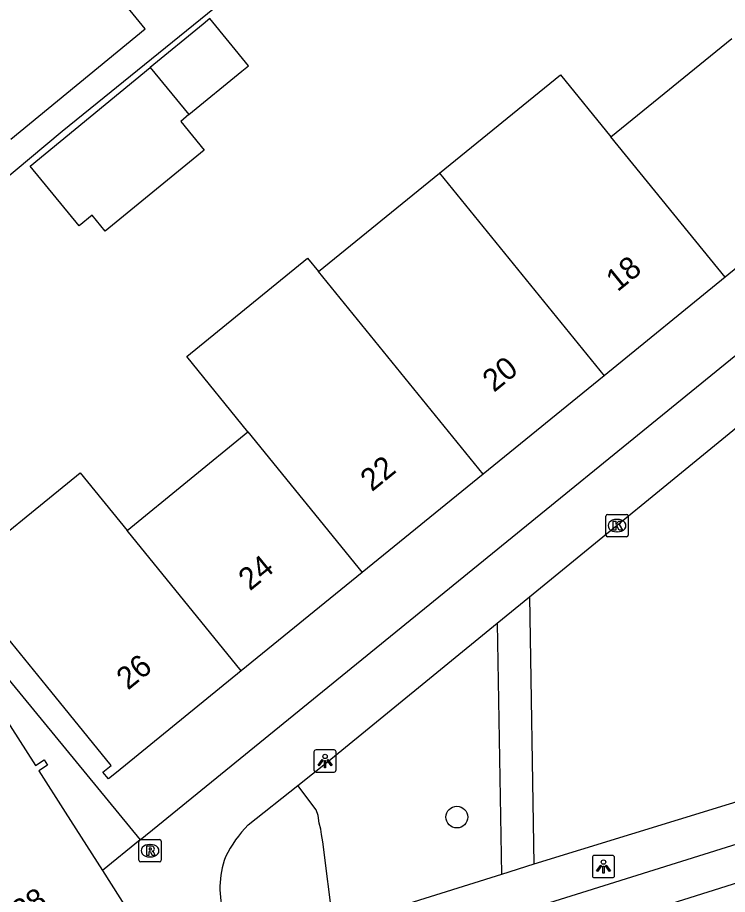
# Model space of a CAD drawing. Extents: x 162532 to 163264, y 381233 to 382042.
# Drawn here: x 162763.15 to 162795.03, y 381932.65 to 381972.01 of the extents above; entities that cross this region are included whole.
import ezdxf

# ---------------------------------------------------------------- set-up
doc = ezdxf.new("R2010")
doc.units = 0
for name, color, linetype in [('IMGEO_Boom', 7, 'Continuous'), ('IMGEO_Groenvoorziening', 7, 'Continuous'), ('IMGEO_Kolk', 7, 'Continuous'), ('IMGEO_Lichtpunt', 7, 'Continuous'), ('IMGEO_Pand', 7, 'Continuous'), ('IMGEO_Pand_nummerreeks', 7, 'Continuous'), ('IMGEO_Rijbaan_lokaal_open', 7, 'Continuous'), ('IMGEO_Rioolput', 7, 'Continuous'), ('IMGEO_Voetpad_gesloten', 7, 'Continuous'), ('IMGEO_Voetpad_open', 7, 'Continuous')]:
    doc.layers.add(name, color=color, linetype=linetype)

msp = doc.modelspace()

# ---------------------------------------------------------------- linework, layer by layer
at = {"layer": 'IMGEO_Boom'}
msp.add_circle((162782.882, 381936.122), 0.489, dxfattribs=at)
at = {"layer": 'IMGEO_Groenvoorziening'}
msp.add_lwpolyline([(162777.331, 381931.33), (162776.857, 381935.006), (162776.804, 381935.343), (162776.769, 381935.573), (162776.698, 381935.856), (162776.645, 381936.193), (162776.556, 381936.441), (162775.737, 381937.535)], dxfattribs=at)
at = {"layer": 'IMGEO_Kolk'}
for p, q in [((162789.649, 381949.705), (162790.501, 381949.705)), ((162789.574, 381948.779), (162789.574, 381949.631)), ((162790.062, 381949.485), (162790.087, 381949.485)), ((162790.575, 381949.631), (162790.575, 381948.779)), ((162790.085, 381948.925), (162790.06, 381948.925)), ((162790.501, 381948.705), (162789.649, 381948.705))]:
    msp.add_line(p, q, dxfattribs=at)
for points in [[(162789.649, 381949.705), (162790.501, 381949.705)], [(162789.574, 381948.779), (162789.574, 381949.631)], [(162789.895, 381949.405), (162790.018, 381949.405), (162790.018, 381949.254), (162790.148, 381949.405), (162790.312, 381949.405), (162790.166, 381949.254), (162790.319, 381949.005), (162790.167, 381949.005), (162790.082, 381949.169), (162790.018, 381949.102), (162790.018, 381949.005), (162789.895, 381949.005), (162789.895, 381949.405)], [(162790.575, 381949.631), (162790.575, 381948.779)], [(162790.501, 381948.705), (162789.649, 381948.705)]]:
    msp.add_lwpolyline(points, dxfattribs=at)
for centre, start, end in [((162789.651, 381949.629), 91.552, 178.448), ((162789.651, 381949.629), 91.552, 178.448), ((162790.499, 381949.629), 1.552, 88.448), ((162790.499, 381949.629), 1.552, 88.448), ((162789.651, 381948.781), 181.552, 268.448), ((162789.651, 381948.781), 181.552, 268.448), ((162790.499, 381948.781), 271.552, 358.448), ((162790.499, 381948.781), 271.552, 358.448)]:
    msp.add_arc(centre, 0.0765, start, end, dxfattribs=at)
for centre, major_axis, ratio, start_param, end_param in [((162790.061, 381949.205), (-0.387, 0.002), 0.722429, 4.712389, 7.853982), ((162790.086, 381949.205), (-0.39, 0.002), 0.717154, 1.570796, 4.712389)]:
    msp.add_ellipse(centre, major_axis=major_axis, ratio=ratio, start_param=start_param, end_param=end_param, dxfattribs=at)
at = {"layer": 'IMGEO_Lichtpunt'}
for p, q in [((162777.366, 381939.141), (162776.558, 381939.141)), ((162777.366, 381939.141), (162776.558, 381939.141)), ((162776.464, 381939.046), (162776.464, 381938.239)), ((162776.464, 381939.046), (162776.464, 381938.239)), ((162777.46, 381938.239), (162777.46, 381939.046)), ((162777.46, 381938.239), (162777.46, 381939.046)), ((162776.558, 381938.145), (162777.366, 381938.145)), ((162776.558, 381938.145), (162777.366, 381938.145)), ((162789.869, 381934.399), (162789.061, 381934.399)), ((162789.869, 381934.399), (162789.061, 381934.399)), ((162788.967, 381934.304), (162788.967, 381933.497)), ((162788.967, 381934.304), (162788.967, 381933.497)), ((162789.963, 381933.497), (162789.963, 381934.304)), ((162789.963, 381933.497), (162789.963, 381934.304)), ((162789.061, 381933.403), (162789.869, 381933.403)), ((162789.061, 381933.403), (162789.869, 381933.403))]:
    msp.add_line(p, q, dxfattribs=at)
for points in [[(162776.838, 381938.71), (162776.877, 381938.682), (162776.689, 381938.42), (162776.651, 381938.447), (162776.838, 381938.71)], [(162777.05, 381938.682), (162777.088, 381938.709), (162777.275, 381938.447), (162777.236, 381938.419), (162777.05, 381938.682)], [(162776.94, 381938.662), (162776.987, 381938.662), (162776.987, 381938.34), (162776.94, 381938.34), (162776.94, 381938.662)], [(162789.341, 381933.968), (162789.38, 381933.94), (162789.192, 381933.678), (162789.154, 381933.705), (162789.341, 381933.968)], [(162789.553, 381933.94), (162789.591, 381933.967), (162789.778, 381933.705), (162789.739, 381933.677), (162789.553, 381933.94)], [(162789.443, 381933.92), (162789.49, 381933.92), (162789.49, 381933.598), (162789.443, 381933.598), (162789.443, 381933.92)]]:
    msp.add_lwpolyline(points, dxfattribs=at)
for centre in [(162776.963, 381938.844), (162789.466, 381934.102)]:
    msp.add_circle(centre, 0.0994, dxfattribs=at)
for centre, start, end in [((162776.558, 381939.046), 90, 180), ((162776.558, 381939.046), 90, 180), ((162777.366, 381939.046), 0, 90), ((162777.366, 381939.046), 0, 90), ((162776.558, 381938.239), 180, 270), ((162776.558, 381938.239), 180, 270), ((162777.366, 381938.239), 270, 0), ((162777.366, 381938.239), 270, 360), ((162789.061, 381934.304), 90, 180), ((162789.061, 381934.304), 90, 180), ((162789.869, 381934.304), 0, 90), ((162789.869, 381934.304), 0, 90), ((162789.061, 381933.497), 180, 270), ((162789.061, 381933.497), 180, 270), ((162789.869, 381933.497), 270, 0), ((162789.869, 381933.497), 270, 360)]:
    msp.add_arc(centre, 0.0946, start, end, dxfattribs=at)
at = {"layer": 'IMGEO_Pand'}
for points in [[(162770.85, 381967.654), (162773.226, 381969.604), (162773.527, 381969.851), (162771.791, 381971.968), (162771.49, 381971.721), (162769.113, 381969.771)], [(162789.793, 381966.66), (162795.223, 381971.077)], [(162770.85, 381967.654), (162770.481, 381967.351), (162771.535, 381966.066), (162767.093, 381962.421), (162766.5, 381963.143), (162765.916, 381962.664), (162763.717, 381965.344), (162769.113, 381969.771)], [(162769.113, 381969.771), (162770.85, 381967.654)], [(162782.1, 381965.026), (162787.53, 381969.442), (162789.793, 381966.66)], [(162794.924, 381960.353), (162789.793, 381966.66)], [(162776.668, 381960.608), (162782.1, 381965.026)], [(162782.1, 381965.026), (162789.494, 381955.936)], [(162800.354, 381964.769), (162794.924, 381960.353)], [(162773.501, 381953.41), (162770.747, 381956.797), (162776.177, 381961.213), (162776.668, 381960.608)], [(162784.062, 381951.519), (162776.668, 381960.608)], [(162794.924, 381960.353), (162789.494, 381955.936)], [(162789.494, 381955.936), (162784.062, 381951.519)], [(162768.07, 381948.993), (162773.501, 381953.41)], [(162773.501, 381953.41), (162778.632, 381947.102)], [(162773.201, 381942.685), (162767.594, 381938.125), (162767.235, 381937.833), (162766.986, 381938.139), (162767.354, 381938.438), (162764.448, 381942.01), (162762.698, 381944.162), (162762.262, 381943.807), (162762.036, 381944.086), (162762.472, 381944.44), (162760.372, 381947.022), (162765.97, 381951.576), (162768.07, 381948.993)], [(162784.062, 381951.519), (162778.632, 381947.102)], [(162773.201, 381942.685), (162768.07, 381948.993)], [(162778.632, 381947.102), (162773.201, 381942.685)], [(162762.092, 381941.031), (162762.235, 381941.122), (162762.474, 381940.756), (162763.956, 381938.433), (162764.353, 381938.686), (162764.504, 381938.449), (162764.107, 381938.196), (162765.288, 381936.344), (162766.961, 381933.722)], [(162766.961, 381933.722), (162768.134, 381931.884), (162768.504, 381932.12), (162768.697, 381931.817), (162768.294, 381931.56)]]:
    msp.add_lwpolyline(points, dxfattribs=at)
at = {"layer": 'IMGEO_Rijbaan_lokaal_open'}
msp.add_lwpolyline([(162805.869, 381936.502), (162799.906, 381934.565), (162784.843, 381929.82)], dxfattribs=at)
at = {"layer": 'IMGEO_Rioolput'}
for p, q in [((162768.601, 381934.187), (162768.601, 381935.039)), ((162768.676, 381935.113), (162769.528, 381935.113)), ((162769.089, 381934.893), (162769.114, 381934.893)), ((162769.602, 381935.039), (162769.602, 381934.187)), ((162769.528, 381934.113), (162768.676, 381934.113)), ((162769.112, 381934.333), (162769.087, 381934.333))]:
    msp.add_line(p, q, dxfattribs=at)
for points in [[(162768.601, 381934.187), (162768.601, 381935.039)], [(162768.676, 381935.113), (162769.528, 381935.113)], [(162769.19, 381934.811), (162768.938, 381934.813), (162768.938, 381934.413)], [(162769.116, 381934.732), (162769.062, 381934.732), (162769.062, 381934.651)], [(162769.602, 381935.039), (162769.602, 381934.187)], [(162768.938, 381934.413), (162769.062, 381934.413), (162769.062, 381934.575), (162769.073, 381934.575)], [(162769.062, 381934.651), (162769.114, 381934.651)], [(162769.12, 381934.546), (162769.191, 381934.413), (162769.331, 381934.413), (162769.266, 381934.539)], [(162769.528, 381934.113), (162768.676, 381934.113)]]:
    msp.add_lwpolyline(points, dxfattribs=at)
for centre, radius, start, end in [((162768.678, 381935.037), 0.0765, 91.552, 178.448), ((162768.678, 381935.037), 0.0765, 91.552, 178.448), ((162769.122, 381934.636), 0.0964, 77.0061, 93.1865), ((162769.136, 381934.693), 0.0378, 276.6634, 79.6772), ((162769.189, 381934.701), 0.109, 350.3612, 89.416), ((162769.526, 381935.037), 0.0765, 1.552, 88.448), ((162769.526, 381935.037), 0.0765, 1.552, 88.448), ((162769.072, 381934.522), 0.0533, 26.0293, 88.6989), ((162769.098, 381934.84), 0.19, 274.7715, 282.9687), ((162769.187, 381934.701), 0.112, 277.5842, 350.9817), ((162769.171, 381934.486), 0.108, 29.5134, 73.7905), ((162768.678, 381934.189), 0.0765, 181.552, 268.448), ((162768.678, 381934.189), 0.0765, 181.552, 268.448), ((162769.526, 381934.189), 0.0765, 271.552, 358.448), ((162769.526, 381934.189), 0.0765, 271.552, 358.448)]:
    msp.add_arc(centre, radius, start, end, dxfattribs=at)
for centre, major_axis, ratio, start_param, end_param in [((162769.088, 381934.613), (-0.387, 0.002), 0.722429, 4.712389, 7.853982), ((162769.113, 381934.613), (-0.39, 0.002), 0.717154, 1.570796, 4.712389)]:
    msp.add_ellipse(centre, major_axis=major_axis, ratio=ratio, start_param=start_param, end_param=end_param, dxfattribs=at)
at = {"layer": 'IMGEO_Voetpad_gesloten'}
for points in [[(162808.646, 381941.198), (162801.594, 381938.69), (162786.343, 381934.002)], [(162777.302, 381929.232), (162788.5, 381932.732), (162802.73, 381937.196), (162802.857, 381937.237), (162806.954, 381938.568)], [(162786.343, 381934.002), (162784.884, 381933.543)], [(162784.884, 381933.543), (162780.446, 381932.147), (162777.331, 381931.33)]]:
    msp.add_lwpolyline(points, dxfattribs=at)
at = {"layer": 'IMGEO_Voetpad_open'}
for points in [[(162762.844, 381966.555), (162768.881, 381971.507), (162753.421, 381990.397)], [(162791.158, 381987.964), (162778.763, 381977.926), (162765.152, 381966.904), (162751.736, 381955.695), (162768.666, 381935.102)], [(162768.666, 381935.102), (162769.457, 381935.743), (162807.789, 381966.925), (162807.848, 381966.972)], [(162786.142, 381946.013), (162795.773, 381953.883)], [(162784.691, 381944.826), (162786.142, 381946.013)], [(162786.142, 381946.013), (162786.343, 381934.002)], [(162775.737, 381937.535), (162777.06, 381938.584), (162784.691, 381944.826)], [(162784.691, 381944.826), (162784.884, 381933.543)], [(162773.513, 381935.77), (162775.737, 381937.535)], [(162768.666, 381935.102), (162766.961, 381933.722)]]:
    msp.add_lwpolyline(points, dxfattribs=at)
for centre, radius, start, end in [((162777.161, 381932.103), 5.173, 134.8532, 154.4868), ((162776.097, 381932.959), 3.856, 159.1511, 199.0184)]:
    msp.add_arc(centre, radius, start, end, dxfattribs=at)

# ---------------------------------------------------------------- texts
at = {"layer": 'IMGEO_Pand_nummerreeks'}
for s, rotation, p in [('18', 39.1219, (162790.096, 381959.675)), ('20', 39.1219, (162784.548, 381955.162)), ('22', 39.1219, (162779.065, 381950.703)), ('24', 39.1219, (162773.588, 381946.249)), ('26', 39.1219, (162768.11, 381941.794)), ('28', 32.5383, (162763.311, 381931.369))]:
    msp.add_text(s, height=1, rotation=rotation, dxfattribs=at).set_placement(p)

doc.saveas('drawing.dxf')
